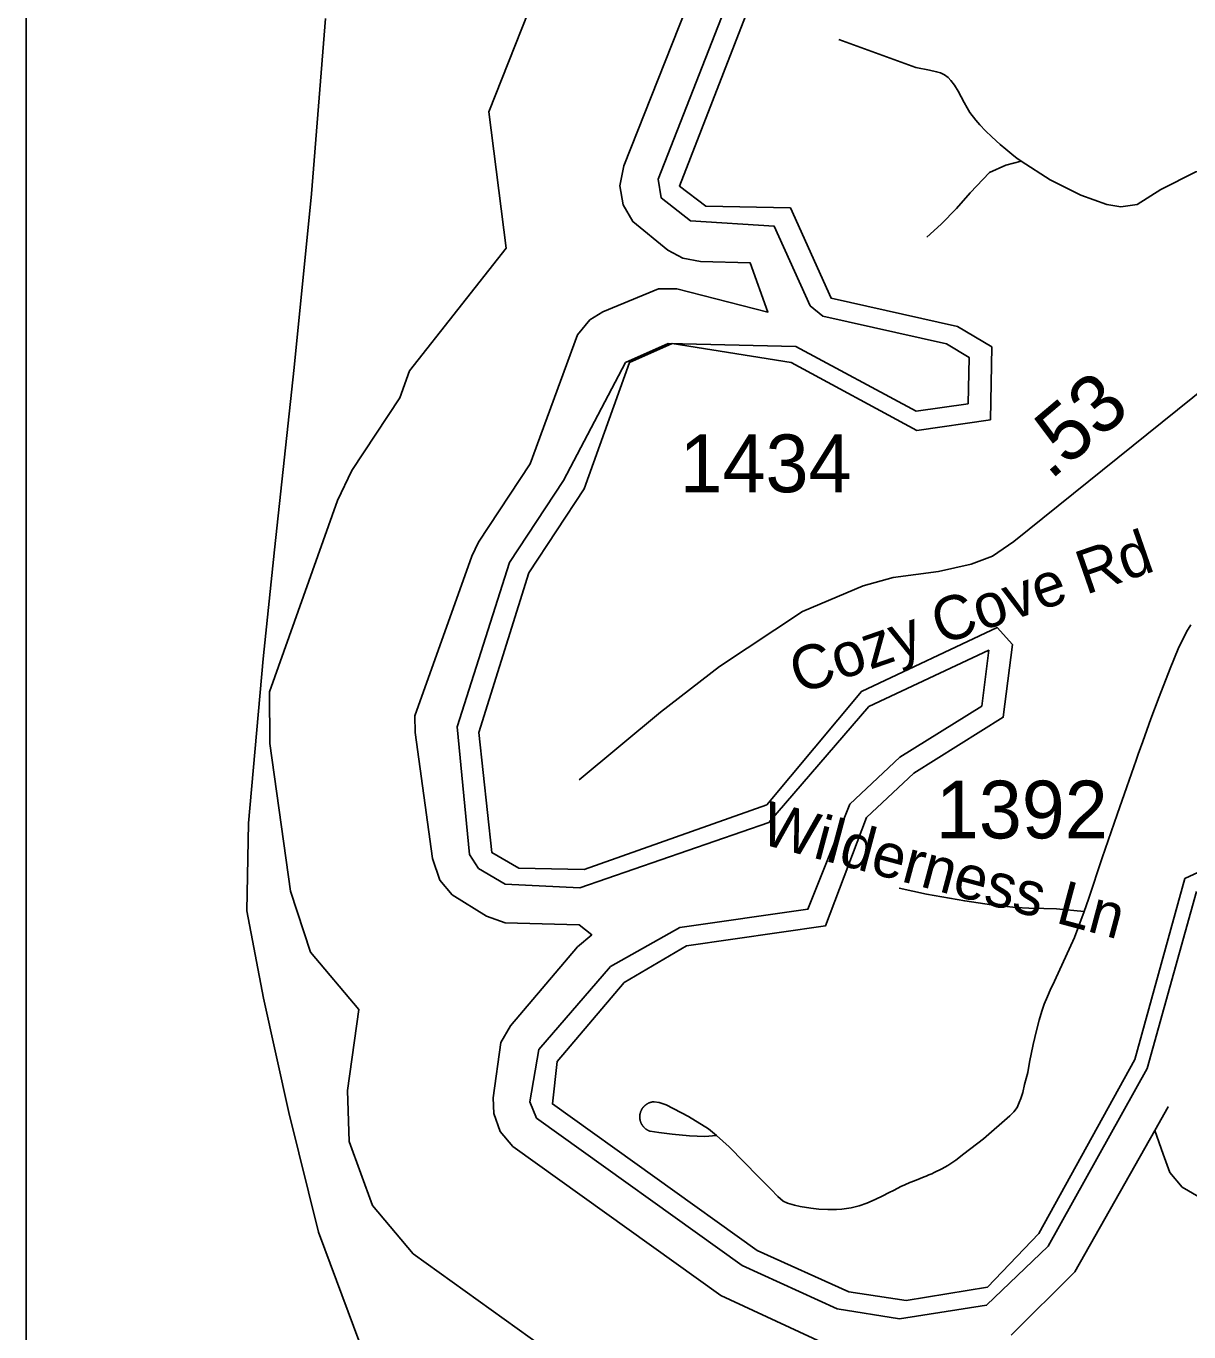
# Model space of a CAD drawing. Extents: x 1383679 to 1536984, y 460658 to 651027.
# Drawn here: x 1383679 to 1386196, y 483828 to 486655 of the extents above; entities that cross this region are included whole.
import ezdxf

# ---------------------------------------------------------------- set-up
doc = ezdxf.new("R2010")
doc.units = 0
for name, color, linetype in [('Exist Boundary Political StateLine', 7, 'Continuous'), ('Exist Hydrographic Bay Label', 7, 'Continuous'), ('Exist Hydrographic Buffer Line', 7, 'Continuous'), ('Exist Road Non-System Type 51', 7, 'Continuous'), ('Exist Road Non-System Type 51 Label', 7, 'Continuous'), ('Exist Road Secondary Mileage Hundredths English Label', 7, 'Continuous'), ('Exist Road Secondary Type 41 Attributed', 7, 'Continuous'), ('Exist Road Secondary Type 51 Attributed', 7, 'Continuous'), ('Exist Road Secondary Type 51 Label', 7, 'Continuous'), ('Exist Road Secondary Type 51 Number Label', 7, 'Continuous'), ('Map Preparation Inset Cut Line', 7, 'Continuous')]:
    doc.layers.add(name, color=color, linetype=linetype)

msp = doc.modelspace()

# ---------------------------------------------------------------- linework, layer by layer
at = {"layer": 'Exist Boundary Political StateLine'}
msp.add_lwpolyline([(1386445.7, 481546.8), (1386289.6, 481746.2), (1386118, 481955.8), (1385975, 482108.9), (1385814.4, 482270.2), (1385641.6, 482436), (1385457.2, 482607.7), (1385325.8, 482736.6), (1385174.4, 482861.7), (1384999.9, 483037.5), (1384812, 483235.6), (1384661.4, 483406.7), (1384507.9, 483621.9), (1384401.7, 483804.3), (1384312.5, 484044.2), (1384247.9, 484303.6), (1384193, 484550.8), (1384156.8, 484739.8), (1384160.9, 484929.8), (1384192.2, 485285.3), (1384217.2, 485521), (1384259.4, 485916.1), (1384297.1, 486291.5), (1384327, 486671.1)], dxfattribs=at)
at = {"layer": 'Exist Hydrographic Bay Label'}
for points in [[(1386187.4, 484809.7), (1386079.4, 484418), (1385871.5, 484041.4), (1385760.4, 483925.4), (1385584.5, 483896.1), (1385460.4, 483915.1), (1385261.4, 484004.3), (1384818.5, 484321.8), (1384828.5, 484413.5), (1384973.5, 484584.6), (1385108.5, 484663.9), (1385409.5, 484707.1), (1385498.5, 484941.7), (1385600.5, 485038.1), (1385794.5, 485159), (1385814.5, 485316.1), (1385781.4, 485352.9), (1385487.5, 485214.4), (1385282.5, 484969), (1384887.5, 484829.2), (1384745.5, 484832), (1384687.5, 484866.1), (1384659.5, 485125.9), (1384767.5, 485471.7), (1384887.5, 485653.1), (1384985.5, 485926.8), (1385077.5, 485967.7), (1385335.5, 485926.4), (1385607.5, 485779.8), (1385766.5, 485802.9), (1385769.4, 485960.3), (1385695.4, 486004.5), (1385421.5, 486065.8), (1385333.5, 486261.2), (1385150.5, 486264.9), (1385093.5, 486308.7), (1385260.5, 486738.7)], [(1386254.4, 484841.2), (1386187.4, 484809.7)]]:
    msp.add_lwpolyline(points, dxfattribs=at)
at = {"layer": 'Exist Hydrographic Buffer Line'}
msp.add_line((1385068.7, 485967.7), (1384976.6, 485926.9), dxfattribs=at)
for points in [[(1385284.4, 486842.1), (1385218.4, 486760.8), (1385047.4, 486323.3), (1385054, 486283.1), (1385117.3, 486233.2), (1385298.6, 486221.8), (1385376.2, 486049.5), (1385404, 486026.9), (1385671.6, 485966.9), (1385720.2, 485937.9), (1385718.3, 485837.6), (1385606, 485821.3), (1385345.6, 485961.7), (1385068.7, 485967.7)], [(1385151.7, 486805.1), (1384972.8, 486352.3), (1384964.7, 486308.8), (1384971.9, 486267.7), (1384992.7, 486231.6), (1385068.6, 486169.8), (1385100.7, 486152.2), (1385139.2, 486145), (1385246.4, 486142.8), (1385285.1, 486035.9), (1385087.7, 486086.2), (1385047.9, 486085.9), (1384927.9, 486036.6), (1384899.5, 486018.8), (1384872.7, 485986.9), (1384770.6, 485707.3), (1384658.6, 485538), (1384644.1, 485507.6), (1384521, 485161.6), (1384521.4, 485125.9), (1384559.3, 484853.3), (1384574.7, 484806.2), (1384601.6, 484774.2), (1384676, 484728.6), (1384715.9, 484714), (1384876.4, 484709.3), (1384903.8, 484688.1), (1384903.8, 484688.1), (1384873.1, 484662.2), (1384728.1, 484491.2), (1384706.9, 484454.7), (1384690.4, 484334.8), (1384691.5, 484301.1), (1384705.7, 484261.9), (1384732.6, 484230), (1385182.7, 483906.9), (1385402.5, 483805.6)], [(1384795.1, 486758.1), (1384680.8, 486469), (1384718.2, 486174.2), (1384509.5, 485909), (1384488, 485849.9), (1384384.1, 485693), (1384353.2, 485628), (1384205.9, 485214.2), (1384207.2, 485102.3), (1384251.7, 484782.3), (1384294.8, 484650.5), (1384399.3, 484526.2)], [(1384976.6, 485926.9), (1384842.7, 485671.2), (1384725.3, 485493.9), (1384612.6, 485138), (1384638.9, 484861.9), (1384658.5, 484831.7), (1384716.5, 484797.6), (1384877.9, 484789.3), (1385287, 484931.3), (1385503.7, 485182), (1385762.8, 485304), (1385748.3, 485182.9), (1385570.6, 485072.1), (1385462.2, 484970.8), (1385371.7, 484743.4), (1385094, 484703.5), (1384944.3, 484619.2), (1384789.1, 484439.4), (1384769.9, 484326.2), (1384784, 484291.2), (1385229.3, 483971.9), (1385435.2, 483878.6), (1385569.6, 483856.6), (1385758.2, 483886), (1385891.6, 484013.8), (1386105.6, 484398.7), (1386212.3, 484781.4)], [(1384399.3, 484526.2), (1384375.2, 484351.1), (1384378.9, 484240.6), (1384429.3, 484102.1), (1384517.3, 483997.5), (1385023.8, 483633.9), (1385307.2, 483503.3), (1385530.3, 483462.9), (1385622.5, 483463.5), (1385836.2, 483499.2)], [(1385811.6, 483821.6), (1385949.3, 483958.4), (1386122.2, 484264.6), (1386151.1, 484315.5), (1386122.2, 484264.6), (1386140.4, 484212.9), (1386154.6, 484173.7), (1386181.5, 484141.8), (1386217.6, 484120.9), (1386322, 484095.4)]]:
    msp.add_lwpolyline(points, dxfattribs=at)
at = {"layer": 'Exist Road Non-System Type 51'}
for points in [[(1385438.2, 486625.7), (1385604.9, 486565.6), (1385634.4, 486559.7), (1385650, 486556.2), (1385658.2, 486553.6), (1385667.2, 486549.1), (1385674.9, 486543.8), (1385681, 486537.2), (1385688.9, 486527.1), (1385696.9, 486513.8), (1385709.9, 486489.2), (1385716.4, 486477.6), (1385722.1, 486468.2), (1385734.9, 486451.6), (1385743.4, 486441.4), (1385756.1, 486428.4), (1385769.4, 486415.3), (1385787.5, 486398.7), (1385799.9, 486388.3), (1385817.1, 486373.9), (1385823.8, 486369.2), (1385833, 486362.7)], [(1385629.1, 486198), (1385659.8, 486226.3), (1385693.4, 486260.4), (1385722.4, 486294.1), (1385764.4, 486337.8), (1385799.6, 486353.7), (1385833, 486362.7)], [(1385833, 486362.7), (1385895.9, 486322.1), (1385962.1, 486289), (1386018.2, 486268.7), (1386048.8, 486264), (1386083.9, 486268.7), (1386135.4, 486301.4), (1386211.2, 486339.2), (1386249.8, 486346.2), (1386292.4, 486344.8), (1386348.8, 486335.2), (1386399.6, 486317.2), (1386462.9, 486282.9), (1386511, 486245.8), (1386537.1, 486236.2), (1386574.1, 486233.4), (1386607.1, 486233.4), (1386652.6, 486252.7), (1386692.4, 486270.6), (1386733.6, 486285.7), (1386772.1, 486296.7), (1386803.8, 486298.1), (1386840.9, 486287.1)], [(1385568.9, 484788.9), (1385628.3, 484775.6), (1385711, 484761.3), (1385769.1, 484753.1), (1385821.4, 484747.4), (1385849.6, 484745.9), (1385881.9, 484745.2), (1385909.8, 484744.4), (1385969.4, 484738.6)], [(1385969.4, 484738.6), (1385948.5, 484682.4), (1385905.3, 484587.6), (1385896.1, 484567.9), (1385890.3, 484554.4), (1385883.2, 484537.6), (1385878, 484522.7), (1385872.2, 484503.2), (1385866.4, 484481.1), (1385859.2, 484450.2), (1385851.5, 484412.4), (1385847.2, 484389.9), (1385840.5, 484364.2), (1385836.6, 484346.3), (1385832.4, 484333.8), (1385829.1, 484325.2), (1385824.1, 484314.5), (1385817.3, 484304.7), (1385808.3, 484295.8), (1385751.5, 484246.3), (1385708.9, 484213.7), (1385691.9, 484200.5), (1385674.6, 484188.9), (1385661.6, 484181.4), (1385645, 484173.2), (1385639.7, 484170.8), (1385633.1, 484168.2), (1385627.2, 484165.5), (1385623, 484164), (1385614.7, 484160.4), (1385602.4, 484155.4), (1385592.1, 484151.5), (1385581.4, 484146.8), (1385572.9, 484142.8), (1385558.3, 484135.5), (1385546, 484129.7), (1385533.7, 484123.3), (1385516.9, 484114.8), (1385499.4, 484107.1), (1385482.8, 484101), (1385465, 484096.9), (1385444.9, 484094.4), (1385433.3, 484093.6), (1385427.4, 484093.7), (1385414.8, 484093.3), (1385395.1, 484094), (1385377.8, 484096.1), (1385354.9, 484099.9), (1385342.3, 484102.7), (1385327.6, 484107.1), (1385317.9, 484111.4), (1385312, 484116.3), (1385306.2, 484121.4), (1385301.8, 484126.2), (1385295.6, 484132.8), (1385264.6, 484164.3), (1385200.9, 484229.1), (1385173.3, 484253.4)], [(1385173.3, 484253.4), (1385156.6, 484268), (1385112.7, 484294.7), (1385065, 484319.6), (1385049.6, 484325.3), (1385039, 484326.6), (1385038.4, 484326.5), (1385037.8, 484326.5), (1385037.3, 484326.5), (1385036.7, 484326.4), (1385036.1, 484326.3), (1385035.6, 484326.3), (1385035, 484326.2), (1385034.4, 484326.1), (1385033.9, 484326), (1385033.3, 484325.8), (1385032.8, 484325.7), (1385032.2, 484325.6), (1385031.7, 484325.4), (1385031.1, 484325.3), (1385030.6, 484325.1), (1385030, 484324.9), (1385029.5, 484324.8), (1385028.9, 484324.6), (1385028.4, 484324.4), (1385027.9, 484324.1), (1385027.3, 484323.9), (1385026.8, 484323.7), (1385026.3, 484323.5), (1385025.8, 484323.2), (1385025.3, 484322.9), (1385024.8, 484322.7), (1385024.3, 484322.4), (1385023.8, 484322.1), (1385023.3, 484321.8), (1385022.8, 484321.5), (1385022.3, 484321.2), (1385021.8, 484320.9), (1385021.4, 484320.6), (1385020.9, 484320.2), (1385020.5, 484319.9), (1385020, 484319.5), (1385019.6, 484319.2), (1385019.1, 484318.8), (1385018.7, 484318.4), (1385018.3, 484318.1), (1385017.8, 484317.7), (1385017.4, 484317.3), (1385017, 484316.9), (1385016.6, 484316.5), (1385016.2, 484316.1), (1385015.8, 484315.6), (1385015.5, 484315.2), (1385015.1, 484314.8), (1385014.7, 484314.3), (1385014.4, 484313.9), (1385014, 484313.4), (1385013.7, 484313), (1385013.4, 484312.5), (1385013, 484312), (1385012.7, 484311.5), (1385012.4, 484311.1), (1385012.1, 484310.6), (1385011.8, 484310.1), (1385011.6, 484309.6), (1385011.3, 484309.1), (1385011, 484308.6), (1385010.8, 484308), (1385010.5, 484307.5), (1385010.3, 484307), (1385010.1, 484306.5), (1385009.9, 484306), (1385009.7, 484305.4), (1385009.5, 484304.9), (1385009.3, 484304.3), (1385009.1, 484303.8), (1385008.9, 484303.3), (1385008.8, 484302.7), (1385008.6, 484302.2), (1385008.5, 484301.6), (1385008.3, 484301), (1385008.2, 484300.5), (1385008.1, 484299.9), (1385008, 484299.4), (1385007.9, 484298.8), (1385007.8, 484298.2), (1385007.8, 484297.7), (1385007.7, 484297.1), (1385007.6, 484296.5), (1385007.6, 484296), (1385007.6, 484295.4), (1385007.6, 484294.8), (1385007.5, 484294.2), (1385007.5, 484293.7), (1385007.5, 484293.1), (1385007.6, 484292.5), (1385007.6, 484292), (1385007.6, 484291.4), (1385007.7, 484290.8), (1385007.7, 484290.2)], [(1385007.7, 484290.2), (1385007.8, 484289.7), (1385007.9, 484289.1), (1385008, 484288.5), (1385008.1, 484288), (1385008.2, 484287.4), (1385008.3, 484286.9), (1385008.4, 484286.3), (1385008.5, 484285.8), (1385008.7, 484285.2), (1385008.8, 484284.6), (1385009, 484284.1), (1385009.2, 484283.6), (1385009.4, 484283), (1385009.6, 484282.5), (1385009.8, 484281.9), (1385010, 484281.4), (1385010.2, 484280.9), (1385010.4, 484280.4), (1385010.7, 484279.8), (1385010.9, 484279.3), (1385011.2, 484278.8), (1385011.4, 484278.3), (1385011.7, 484277.8), (1385012, 484277.3), (1385012.3, 484276.8), (1385012.6, 484276.3), (1385012.9, 484275.9), (1385013.2, 484275.4), (1385013.5, 484274.9), (1385013.9, 484274.4), (1385014.2, 484274), (1385014.6, 484273.5), (1385014.9, 484273.1), (1385015.3, 484272.7), (1385015.7, 484272.2), (1385016.1, 484271.8), (1385016.4, 484271.4), (1385016.8, 484271), (1385017.2, 484270.6), (1385017.6, 484270.2), (1385018.1, 484269.8), (1385018.5, 484269.4), (1385018.9, 484269), (1385019.4, 484268.6), (1385019.8, 484268.3), (1385020.2, 484267.9), (1385020.7, 484267.6), (1385021.2, 484267.2), (1385021.6, 484266.9), (1385022.1, 484266.6), (1385022.6, 484266.3), (1385023.1, 484266), (1385023.6, 484265.7), (1385024, 484265.4), (1385024.5, 484265.1), (1385025, 484264.8), (1385025.6, 484264.6), (1385026.1, 484264.3), (1385026.6, 484264.1), (1385027.1, 484263.8), (1385027.6, 484263.6), (1385028.2, 484263.4), (1385028.7, 484263.2), (1385029.2, 484263), (1385029.8, 484262.8), (1385048.7, 484259.7), (1385077.5, 484256.6), (1385115.4, 484253.1), (1385148.1, 484251.6), (1385173.3, 484253.4)]]:
    msp.add_lwpolyline(points, dxfattribs=at)
at = {"layer": 'Exist Road Secondary Type 41 Attributed'}
msp.add_lwpolyline([(1387178.3, 486201.5), (1387118.2, 486233.4), (1387030.6, 486285.6), (1386928.9, 486307.4), (1386896.5, 486302.6), (1386840.8, 486287), (1386665, 486205.8), (1386444.8, 486061.5), (1386267.6, 485901.6), (1385817, 485539.3), (1385771.3, 485507.7), (1385724.9, 485490.2), (1385654.2, 485474.6), (1385556.1, 485461.1), (1385491.1, 485443.5), (1385359.8, 485387.7), (1385180.5, 485268.4), (1385052.8, 485169.6), (1384876.3, 485023.5)], dxfattribs=at)
at = {"layer": 'Exist Road Secondary Type 51 Attributed'}
msp.add_lwpolyline([(1386200, 485359.2), (1386191.3, 485344), (1386172.8, 485307), (1386155.5, 485264.3), (1386131.8, 485202.9), (1386113.9, 485155.7), (1386096.2, 485106.2), (1386086.6, 485079.3), (1386081.8, 485066), (1386061.6, 485008.5), (1386041.1, 484948.4), (1386008.5, 484854.3), (1385979.2, 484764.9), (1385969.4, 484738.6)], dxfattribs=at)
at = {"layer": 'Map Preparation Inset Cut Line'}
msp.add_lwpolyline([(1446195.4, 477316), (1383679.3, 477316), (1383679.3, 520758.2), (1458567.8, 520758.2), (1458567.8, 493672.2), (1446195.4, 493672.2), (1446195.4, 477316)], dxfattribs=at)

# ---------------------------------------------------------------- texts
at = {"layer": 'Exist Road Non-System Type 51 Label'}
msp.add_text('Wilderness Ln', height=95, rotation=345.0071, dxfattribs=at).set_placement((1385264.3, 484886.4))
at = {"layer": 'Exist Road Secondary Mileage Hundredths English Label'}
msp.add_text('.53', height=125, rotation=40.2085, dxfattribs=at).set_placement((1385896, 485670.5))
at = {"layer": 'Exist Road Secondary Type 51 Label'}
msp.add_text('Cozy Cove Rd', height=95, rotation=19.1316, dxfattribs=at).set_placement((1385352.5, 485208.3))
at = {"layer": 'Exist Road Secondary Type 51 Number Label'}
for s, p in [('1434', (1385093.9, 485645.9)), ('1392', (1385648.6, 484896.6))]:
    msp.add_text(s, height=125, dxfattribs=at).set_placement(p)

doc.saveas('drawing.dxf')
